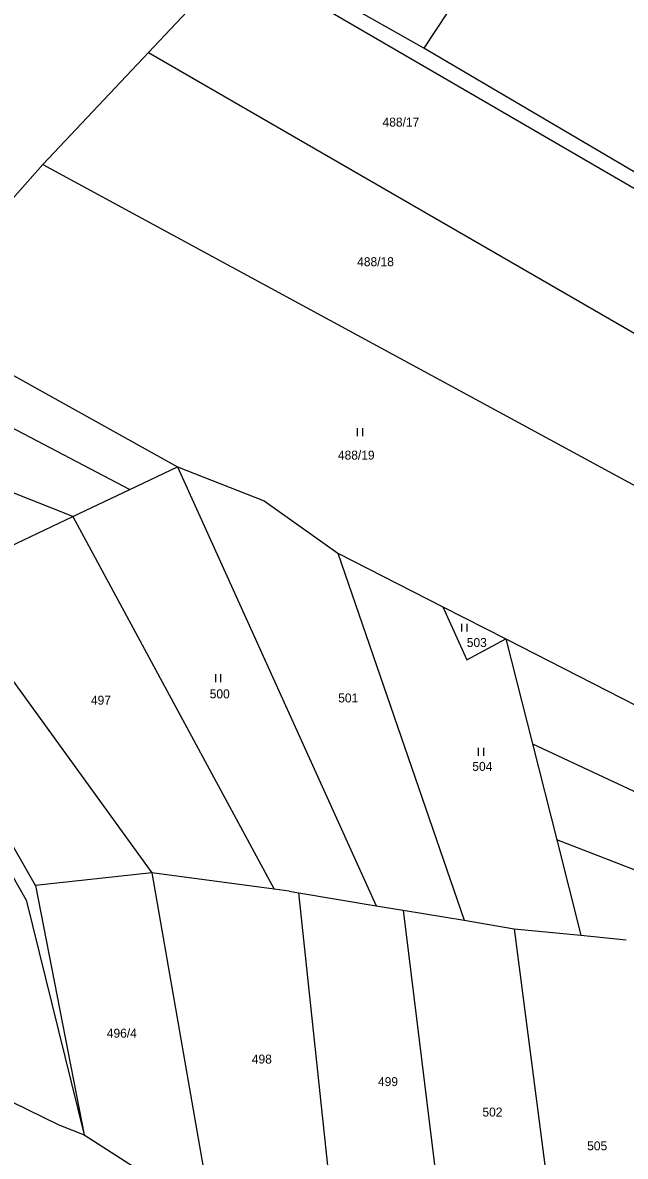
# Model space of a CAD drawing. Extents: x -445050 to -440454, y -1134563 to -1129741.
# Drawn here: x -442629.2 to -442515, y -1131884.8 to -1131669.9 of the extents above; entities that cross this region are included whole.
import ezdxf

# ---------------------------------------------------------------- set-up
doc = ezdxf.new("R2010")
doc.units = 0
for name, color, linetype in [('Vrstva 1', 7, 'Continuous'), ('Vrstva 18', 7, 'Continuous'), ('Vrstva 25', 7, 'Continuous')]:
    doc.layers.add(name, color=color, linetype=linetype)

msp = doc.modelspace()

# ---------------------------------------------------------------- linework, layer by layer
at = {"layer": 'Vrstva 1'}
for points in [[(-442553.17, -1131674.75), (-442586.64, -1131655.78)], [(-442605.32, -1131675.53), (-442588.49, -1131657.59)], [(-442506.53, -1131705.31), (-442588.49, -1131657.59)], [(-442546.41, -1131664.41), (-442553.17, -1131674.75)], [(-442625.4, -1131696.77), (-442605.32, -1131675.53)], [(-442605.32, -1131675.53), (-442503.8, -1131734.24)], [(-442419.09, -1131753.64), (-442553.17, -1131674.75)], [(-442625.4, -1131696.77), (-442650.97, -1131725.63)], [(-442625.4, -1131696.77), (-442500.98, -1131764.25)], [(-442678.35, -1131721.96), (-442608.87, -1131758.38)], [(-442650.97, -1131725.63), (-442599.87, -1131754.11)], [(-442619.68, -1131763.51), (-442678.83, -1131740.04)], [(-442608.87, -1131758.38), (-442599.87, -1131754.11)], [(-442599.87, -1131754.11), (-442583.42, -1131760.51)], [(-442599.87, -1131754.11), (-442562.2, -1131837.27)], [(-442619.68, -1131763.51), (-442608.87, -1131758.38)], [(-442583.42, -1131760.51), (-442569.48, -1131770.46)], [(-442644.94, -1131775.49), (-442619.68, -1131763.51)], [(-442619.68, -1131763.51), (-442581.54, -1131834.14)], [(-442569.48, -1131770.46), (-442549.59, -1131780.62)], [(-442569.48, -1131770.46), (-442545.56, -1131840.04)], [(-442644.94, -1131775.49), (-442604.7, -1131831.06)], [(-442626.73, -1131833.42), (-442657.63, -1131779.34)], [(-442549.59, -1131780.62), (-442537.64, -1131786.72)], [(-442549.59, -1131780.62), (-442545.04, -1131790.65)], [(-442545.04, -1131790.65), (-442537.64, -1131786.72)], [(-442537.64, -1131786.72), (-442532.62, -1131806.57)], [(-442537.64, -1131786.72), (-442496.54, -1131807.7)], [(-442532.62, -1131806.57), (-442458.86, -1131841.04)], [(-442532.62, -1131806.57), (-442528, -1131824.82)], [(-442628.56, -1131836.17), (-442634.14, -1131826.35)], [(-442459.11, -1131851.43), (-442528, -1131824.82)], [(-442528, -1131824.82), (-442523.43, -1131842.88)], [(-442604.7, -1131831.06), (-442626.73, -1131833.42)], [(-442581.54, -1131834.14), (-442604.7, -1131831.06)], [(-442604.7, -1131831.06), (-442593.35, -1131896.27)], [(-442626.73, -1131833.42), (-442617.55, -1131880.72)], [(-442578.67, -1131834.52), (-442581.54, -1131834.14)], [(-442578.67, -1131834.52), (-442576.85, -1131834.82)], [(-442576.85, -1131834.82), (-442562.2, -1131837.27)], [(-442569.54, -1131903.78), (-442576.85, -1131834.82)], [(-442628.56, -1131836.17), (-442617.55, -1131880.72)], [(-442562.2, -1131837.27), (-442557.07, -1131838.12)], [(-442557.07, -1131838.12), (-442545.56, -1131840.04)], [(-442557.07, -1131838.12), (-442548.08, -1131911.57)], [(-442545.56, -1131840.04), (-442536.05, -1131841.63)], [(-442536.05, -1131841.63), (-442523.43, -1131842.88)], [(-442536.05, -1131841.63), (-442525.98, -1131919.59)], [(-442523.43, -1131842.88), (-442514.82, -1131843.73)], [(-442651.95, -1131864.34), (-442622.34, -1131878.81)], [(-442622.34, -1131878.81), (-442617.55, -1131880.72)], [(-442617.55, -1131880.72), (-442593.35, -1131896.27)]]:
    msp.add_lwpolyline(points, dxfattribs=at)
at = {"layer": 'Vrstva 25'}
for p, q in [((-442565.72, -1131748.29), (-442565.72, -1131746.79)), ((-442564.72, -1131748.29), (-442564.72, -1131746.79)), ((-442545.99, -1131785.32), (-442545.99, -1131783.82)), ((-442544.99, -1131785.32), (-442544.99, -1131783.82)), ((-442592.62, -1131794.91), (-442592.62, -1131793.41)), ((-442591.62, -1131794.91), (-442591.62, -1131793.41)), ((-442542.84, -1131808.85), (-442542.84, -1131807.35)), ((-442541.84, -1131808.85), (-442541.84, -1131807.35))]:
    msp.add_line(p, q, dxfattribs=at)

# ---------------------------------------------------------------- texts
at = {"layer": 'Vrstva 18'}
for s, p in [('488/17', (-442561, -1131689.6)), ('488/18', (-442565.81, -1131716.06)), ('488/19', (-442569.46, -1131752.72)), ('503', (-442545.04, -1131788.24)), ('500', (-442593.75, -1131797.97)), ('497', (-442616.26, -1131799.17)), ('501', (-442569.4, -1131798.75)), ('504', (-442543.99, -1131811.72)), ('496/4', (-442613.25, -1131862.29)), ('498', (-442585.77, -1131867.2)), ('499', (-442561.87, -1131871.47)), ('502', (-442542.08, -1131877.24)), ('505', (-442522.23, -1131883.64))]:
    msp.add_text(s, height=1.7, dxfattribs=at).set_placement(p)

doc.saveas('drawing.dxf')
